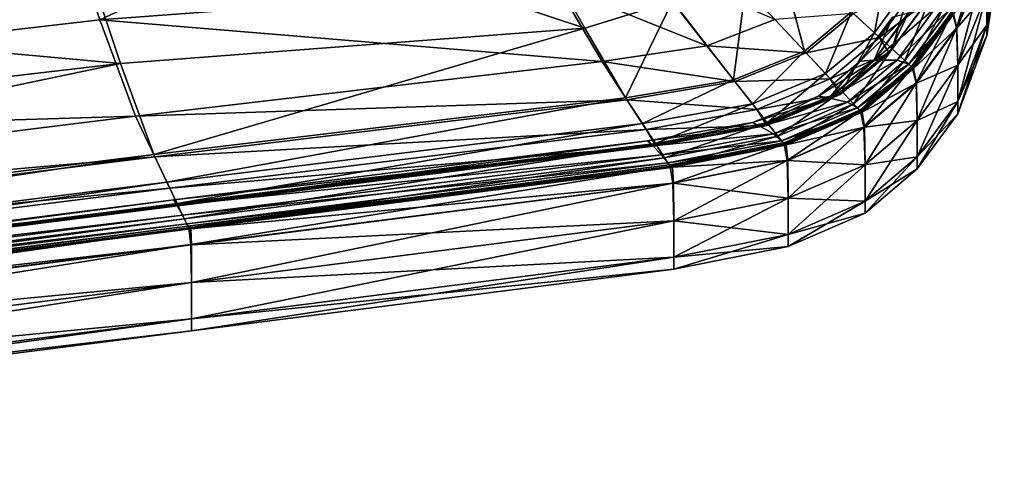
# Model space of a CAD drawing. Header units: millimetres. Extents: x 2387 to 13955, y -4964 to 364.
# Tile 538 of 656: x 6934 to 6990, y -3445 to -3418. Entities that reach past the tile are written whole.
import ezdxf

# ---------------------------------------------------------------- set-up
doc = ezdxf.new("R2010")
doc.units = ezdxf.units.MM
doc.header["$MEASUREMENT"] = 0
doc.layers.add('Predefinito', color=7, linetype='Continuous', true_color=0x000000)

msp = doc.modelspace()

# ---------------------------------------------------------------- linework, layer by layer
at = {"layer": 'Predefinito'}
for points in [[(6934.873, -3407.17, 441.543), (6871.261, -3413.146, 441.971), (6873.285, -3426.054, 437.346)], [(6873.285, -3426.054, 437.346), (6938.545, -3418.489, 437.239), (6934.873, -3407.17, 441.543)], [(6960.195, -3408.377, 440.261), (6934.873, -3407.17, 441.543), (6938.545, -3418.489, 437.239)], [(6938.545, -3418.489, 437.239), (6964.762, -3416.52, 436.919), (6960.195, -3408.377, 440.261)], [(6871.658, -3414.772, 293.402), (6935.679, -3408.821, 293.402), (6939.738, -3420.985, 293.5)], [(6935.679, -3408.821, 293.402), (6961.436, -3410.297, 293.402), (6966.34, -3418.96, 293.5)], [(6966.34, -3418.96, 293.5), (6939.738, -3420.985, 293.5), (6935.679, -3408.821, 293.402)], [(6971.367, -3417.411, 293.5), (6966.34, -3418.96, 293.5), (6961.436, -3410.297, 293.402)], [(6990.381, -3411.518, 304.514), (6990.381, -3412.559, 320.235), (6989.384, -3418.781, 320.235)], [(6989.384, -3418.781, 320.235), (6989.384, -3416.959, 304.514), (6990.381, -3411.518, 304.514)], [(6990.381, -3412.906, 359.343), (6990.381, -3412.559, 398.452), (6989.384, -3418.781, 398.452)], [(6990.381, -3412.559, 320.235), (6990.381, -3412.906, 359.343), (6989.384, -3419.388, 359.343)], [(6989.384, -3419.388, 359.343), (6989.384, -3418.781, 320.235), (6990.381, -3412.559, 320.235)], [(6989.384, -3416.959, 414.173), (6989.384, -3418.781, 398.452), (6990.381, -3412.559, 398.452)], [(6989.384, -3418.781, 398.452), (6989.384, -3419.388, 359.343), (6990.381, -3412.906, 359.343)], [(6978.929, -3420.274, 293.795), (6975.549, -3416.652, 293.5), (6977.297, -3414.07, 293.5)], [(6977.297, -3414.07, 293.5), (6981.631, -3418.028, 293.795), (6978.929, -3420.274, 293.795)], [(6987.645, -3418.942, 301.001), (6987.413, -3418.068, 298.518), (6989.055, -3414.316, 298.518)], [(6989.055, -3414.316, 298.518), (6989.302, -3415.083, 301.001), (6987.645, -3418.942, 301.001)], [(6939.738, -3420.985, 293.5), (6873.924, -3428.673, 293.5), (6871.658, -3414.772, 293.402)], [(6973.326, -3419.966, 433.733), (6969.616, -3415.18, 437.132), (6964.762, -3416.52, 436.919)], [(6969.616, -3415.18, 437.132), (6973.326, -3419.966, 433.733), (6977.239, -3418.459, 433.733)], [(6982.934, -3419.218, 294.386), (6981.631, -3418.028, 293.795), (6983.692, -3415.184, 293.795)], [(6983.692, -3415.184, 293.795), (6985.087, -3416.265, 294.386), (6982.934, -3419.218, 294.386)], [(6987.471, -3418.157, 418.517), (6987.66, -3418.965, 417.272), (6989.315, -3415.111, 417.272)], [(6987.723, -3421.085, 304.514), (6987.645, -3418.942, 301.001), (6989.302, -3415.083, 301.001)], [(6989.384, -3416.959, 414.173), (6989.315, -3415.111, 417.272), (6987.66, -3418.965, 417.272)], [(6989.302, -3415.083, 301.001), (6989.384, -3416.959, 304.514), (6987.723, -3421.085, 304.514)], [(6983.948, -3420.144, 295.37), (6982.934, -3419.218, 294.386), (6985.087, -3416.265, 294.386)], [(6985.087, -3416.265, 294.386), (6986.172, -3417.106, 295.37), (6983.948, -3420.144, 295.37)], [(6967.339, -3420.864, 433.733), (6964.762, -3416.52, 436.919), (6938.545, -3418.489, 437.239)], [(6964.762, -3416.52, 436.919), (6967.339, -3420.864, 433.733), (6973.326, -3419.966, 433.733)], [(6974.857, -3421.915, 293.795), (6971.367, -3417.411, 293.5), (6975.549, -3416.652, 293.5)], [(6975.549, -3416.652, 293.5), (6978.929, -3420.274, 293.795), (6974.857, -3421.915, 293.795)], [(6981.733, -3418.121, 430.479), (6983.228, -3419.486, 426.931), (6985.401, -3416.509, 426.931)], [(6985.958, -3417.429, 424.012), (6985.401, -3416.509, 426.931), (6983.228, -3419.486, 426.931)], [(6968.683, -3422.944, 293.795), (6966.34, -3418.96, 293.5), (6971.367, -3417.411, 293.5)], [(6971.367, -3417.411, 293.5), (6974.857, -3421.915, 293.795), (6968.683, -3422.944, 293.795)], [(6983.228, -3419.486, 426.931), (6983.788, -3420.394, 424.01), (6985.958, -3417.429, 424.012)], [(6984.897, -3418.074, 422.642), (6985.958, -3417.429, 424.012), (6983.788, -3420.394, 424.01)], [(6984.672, -3420.806, 296.747), (6983.948, -3420.144, 295.37), (6986.172, -3417.106, 295.37)], [(6986.172, -3417.106, 295.37), (6986.948, -3417.707, 296.747), (6984.672, -3420.806, 296.747)], [(6987.66, -3418.965, 417.272), (6987.723, -3421.085, 414.173), (6989.384, -3416.959, 414.173)], [(6989.384, -3418.781, 398.452), (6989.384, -3416.959, 414.173), (6987.723, -3421.085, 414.173)], [(6987.723, -3423.168, 320.235), (6987.723, -3421.085, 304.514), (6989.384, -3416.959, 304.514)], [(6989.384, -3416.959, 304.514), (6989.384, -3418.781, 320.235), (6987.723, -3423.168, 320.235)], [(6980.132, -3421.566, 294.386), (6978.929, -3420.274, 293.795), (6981.631, -3418.028, 293.795)], [(6981.631, -3418.028, 293.795), (6982.934, -3419.218, 294.386), (6980.132, -3421.566, 294.386)], [(6986.438, -3417.801, 422.554), (6984.919, -3418.091, 422.591), (6982.939, -3420.803, 422.584)], [(6982.939, -3420.803, 422.584), (6984.237, -3420.803, 422.552), (6986.438, -3417.801, 422.554)], [(6987.213, -3417.913, 421.354), (6986.438, -3417.801, 422.554), (6984.237, -3420.803, 422.552)], [(6984.237, -3420.803, 422.552), (6984.92, -3421.032, 421.354), (6987.213, -3417.913, 421.354)], [(6985.107, -3421.202, 298.518), (6984.672, -3420.806, 296.747), (6986.948, -3417.707, 296.747)], [(6987.465, -3418.12, 419.926), (6987.213, -3417.913, 421.354), (6984.92, -3421.032, 421.354)], [(6986.948, -3417.707, 296.747), (6987.413, -3418.068, 298.518), (6985.107, -3421.202, 298.518)], [(6940.594, -3423.995, 433.733), (6938.545, -3418.489, 437.239), (6873.285, -3426.054, 437.346)], [(6938.545, -3418.489, 437.239), (6940.594, -3423.995, 433.733), (6967.339, -3420.864, 433.733)], [(6979.023, -3420.375, 430.479), (6977.239, -3418.459, 433.733), (6973.326, -3419.966, 433.733)], [(6977.239, -3418.459, 433.733), (6979.023, -3420.375, 430.479), (6981.733, -3418.121, 430.479)], [(6983.228, -3419.486, 426.931), (6981.733, -3418.121, 430.479), (6979.023, -3420.375, 430.479)], [(6984.919, -3418.091, 422.591), (6983.968, -3418.331, 422.331), (6982.131, -3420.855, 422.321)], [(6982.131, -3420.855, 422.321), (6982.939, -3420.803, 422.584), (6984.919, -3418.091, 422.591)], [(6982.918, -3420.784, 422.635), (6982.131, -3420.855, 422.321), (6983.968, -3418.331, 422.331)], [(6983.788, -3420.394, 424.01), (6982.918, -3420.784, 422.635), (6984.897, -3418.074, 422.642)], [(6983.968, -3418.331, 422.331), (6984.897, -3418.074, 422.642), (6982.918, -3420.784, 422.635)], [(6984.92, -3421.032, 421.354), (6985.161, -3421.251, 419.925), (6987.465, -3418.12, 419.926)], [(6987.471, -3418.157, 418.517), (6987.331, -3418.071, 418.847), (6985.062, -3421.155, 418.846)], [(6985.131, -3421.221, 419.203), (6985.062, -3421.155, 418.846), (6987.331, -3418.071, 418.847)], [(6985.062, -3421.155, 418.846), (6985.181, -3421.266, 418.516), (6987.471, -3418.157, 418.517)], [(6985.324, -3422.095, 301.001), (6985.107, -3421.202, 298.518), (6987.413, -3418.068, 298.518)], [(6987.331, -3418.071, 418.847), (6987.417, -3418.115, 419.203), (6985.131, -3421.221, 419.203)], [(6985.161, -3421.251, 419.925), (6985.131, -3421.221, 419.203), (6987.417, -3418.115, 419.203)], [(6987.417, -3418.115, 419.203), (6987.465, -3418.12, 419.926), (6985.161, -3421.251, 419.925)], [(6987.66, -3418.965, 417.272), (6987.471, -3418.157, 418.517), (6985.181, -3421.266, 418.516)], [(6987.413, -3418.068, 298.518), (6987.645, -3418.942, 301.001), (6985.324, -3422.095, 301.001)], [(6941.646, -3426.206, 293.795), (6939.738, -3420.985, 293.5), (6966.34, -3418.96, 293.5)], [(6966.34, -3418.96, 293.5), (6968.683, -3422.944, 293.795), (6941.646, -3426.206, 293.795)], [(6985.181, -3421.266, 418.516), (6985.343, -3422.111, 417.272), (6987.66, -3418.965, 417.272)], [(6985.396, -3424.244, 304.514), (6985.324, -3422.095, 301.001), (6987.645, -3418.942, 301.001)], [(6987.723, -3421.085, 414.173), (6987.66, -3418.965, 417.272), (6985.343, -3422.111, 417.272)], [(6987.645, -3418.942, 301.001), (6987.723, -3421.085, 304.514), (6985.396, -3424.244, 304.514)], [(6987.723, -3423.862, 359.343), (6987.723, -3423.168, 320.235), (6989.384, -3418.781, 320.235)], [(6989.384, -3418.781, 320.235), (6989.384, -3419.388, 359.343), (6987.723, -3423.862, 359.343)], [(6989.384, -3419.388, 359.343), (6989.384, -3418.781, 398.452), (6987.723, -3423.168, 398.452)], [(6987.723, -3421.085, 414.173), (6987.723, -3423.168, 398.452), (6989.384, -3418.781, 398.452)], [(6979.023, -3420.375, 430.479), (6980.403, -3421.857, 426.931), (6983.228, -3419.486, 426.931)], [(6981.068, -3422.57, 295.37), (6980.132, -3421.566, 294.386), (6982.934, -3419.218, 294.386)], [(6983.788, -3420.394, 424.01), (6983.228, -3419.486, 426.931), (6980.403, -3421.857, 426.931)], [(6982.934, -3419.218, 294.386), (6983.948, -3420.144, 295.37), (6981.068, -3422.57, 295.37)], [(6987.723, -3423.168, 398.452), (6987.723, -3423.862, 359.343), (6989.384, -3419.388, 359.343)], [(6974.942, -3422.024, 430.479), (6973.326, -3419.966, 433.733), (6967.339, -3420.864, 433.733)], [(6973.326, -3419.966, 433.733), (6974.942, -3422.024, 430.479), (6979.023, -3420.375, 430.479)], [(6975.946, -3423.303, 294.386), (6974.857, -3421.915, 293.795), (6978.929, -3420.274, 293.795)], [(6978.929, -3420.274, 293.795), (6980.132, -3421.566, 294.386), (6975.946, -3423.303, 294.386)], [(6981.737, -3423.288, 296.747), (6981.068, -3422.57, 295.37), (6983.948, -3420.144, 295.37)], [(6983.948, -3420.144, 295.37), (6984.672, -3420.806, 296.747), (6981.737, -3423.288, 296.747)], [(6968.758, -3423.06, 430.479), (6967.339, -3420.864, 433.733), (6940.594, -3423.995, 433.733)], [(6967.339, -3420.864, 433.733), (6968.758, -3423.06, 430.479), (6974.942, -3422.024, 430.479)], [(6980.403, -3421.857, 426.931), (6979.023, -3420.375, 430.479), (6974.942, -3422.024, 430.479)], [(6979.737, -3422.86, 422.335), (6980.368, -3422.964, 422.593), (6982.939, -3420.803, 422.584)], [(6982.939, -3420.803, 422.584), (6982.131, -3420.855, 422.321), (6979.737, -3422.86, 422.335)], [(6980.349, -3422.943, 422.644), (6979.737, -3422.86, 422.335), (6982.131, -3420.855, 422.321)], [(6982.131, -3420.855, 422.321), (6982.918, -3420.784, 422.635), (6980.349, -3422.943, 422.644)], [(6980.979, -3422.76, 424.013), (6980.349, -3422.943, 422.644), (6982.918, -3420.784, 422.635)], [(6980.368, -3422.964, 422.593), (6981.392, -3423.205, 422.555), (6984.237, -3420.803, 422.552)], [(6984.237, -3420.803, 422.552), (6982.939, -3420.803, 422.584), (6980.368, -3422.964, 422.593)], [(6980.403, -3421.857, 426.931), (6980.979, -3422.76, 424.013), (6983.788, -3420.394, 424.01)], [(6982.918, -3420.784, 422.635), (6983.788, -3420.394, 424.01), (6980.979, -3422.76, 424.013)], [(6984.92, -3421.032, 421.354), (6984.237, -3420.803, 422.552), (6981.392, -3423.205, 422.555)], [(6982.138, -3423.719, 298.518), (6981.737, -3423.288, 296.747), (6984.672, -3420.806, 296.747)], [(6984.672, -3420.806, 296.747), (6985.107, -3421.202, 298.518), (6982.138, -3423.719, 298.518)], [(6874.982, -3434.545, 293.795), (6873.924, -3428.673, 293.5), (6939.738, -3420.985, 293.5)], [(6939.738, -3420.985, 293.5), (6941.646, -3426.206, 293.795), (6874.982, -3434.545, 293.795)], [(6981.392, -3423.205, 422.555), (6981.966, -3423.534, 421.354), (6984.92, -3421.032, 421.354)], [(6985.161, -3421.251, 419.925), (6984.92, -3421.032, 421.354), (6981.966, -3423.534, 421.354)], [(6981.966, -3423.534, 421.354), (6982.196, -3423.765, 419.926), (6985.161, -3421.251, 419.925)], [(6982.338, -3424.628, 301.001), (6982.138, -3423.719, 298.518), (6985.107, -3421.202, 298.518)], [(6985.181, -3421.266, 418.516), (6985.062, -3421.155, 418.846), (6982.141, -3423.632, 418.847)], [(6982.191, -3423.715, 419.203), (6982.141, -3423.632, 418.847), (6985.062, -3421.155, 418.846)], [(6982.141, -3423.632, 418.847), (6982.237, -3423.765, 418.517), (6985.181, -3421.266, 418.516)], [(6985.062, -3421.155, 418.846), (6985.131, -3421.221, 419.203), (6982.191, -3423.715, 419.203)], [(6982.196, -3423.765, 419.926), (6982.191, -3423.715, 419.203), (6985.131, -3421.221, 419.203)], [(6985.131, -3421.221, 419.203), (6985.161, -3421.251, 419.925), (6982.196, -3423.765, 419.926)], [(6985.343, -3422.111, 417.272), (6985.181, -3421.266, 418.516), (6982.237, -3423.765, 418.517)], [(6985.107, -3421.202, 298.518), (6985.324, -3422.095, 301.001), (6982.338, -3424.628, 301.001)], [(6985.343, -3422.111, 417.272), (6985.396, -3424.244, 414.173), (6987.723, -3421.085, 414.173)], [(6987.723, -3423.168, 398.452), (6987.723, -3421.085, 414.173), (6985.396, -3424.244, 414.173)], [(6987.723, -3421.085, 304.514), (6987.723, -3423.168, 320.235), (6985.396, -3426.327, 320.235)], [(6985.396, -3426.327, 320.235), (6985.396, -3424.244, 304.514), (6987.723, -3421.085, 304.514)], [(6969.641, -3424.425, 294.386), (6968.683, -3422.944, 293.795), (6974.857, -3421.915, 293.795)], [(6974.857, -3421.915, 293.795), (6975.946, -3423.303, 294.386), (6969.641, -3424.425, 294.386)], [(6974.942, -3422.024, 430.479), (6976.192, -3423.615, 426.932), (6980.403, -3421.857, 426.931)], [(6976.794, -3424.382, 295.37), (6975.946, -3423.303, 294.386), (6980.132, -3421.566, 294.386)], [(6980.979, -3422.76, 424.013), (6980.403, -3421.857, 426.931), (6976.192, -3423.615, 426.932)], [(6980.132, -3421.566, 294.386), (6981.068, -3422.57, 295.37), (6976.794, -3424.382, 295.37)], [(6976.192, -3423.615, 426.932), (6974.942, -3422.024, 430.479), (6968.758, -3423.06, 430.479)], [(6982.237, -3423.765, 418.517), (6982.363, -3424.64, 417.272), (6985.343, -3422.111, 417.272)], [(6982.405, -3426.783, 304.514), (6982.338, -3424.628, 301.001), (6985.324, -3422.095, 301.001)], [(6985.396, -3424.244, 414.173), (6985.343, -3422.111, 417.272), (6982.363, -3424.64, 417.272)], [(6985.324, -3422.095, 301.001), (6985.396, -3424.244, 304.514), (6982.405, -3426.783, 304.514)], [(6940.594, -3423.995, 433.733), (6941.705, -3426.33, 430.479), (6968.758, -3423.06, 430.479)], [(6942.395, -3427.78, 294.386), (6941.646, -3426.206, 293.795), (6968.683, -3422.944, 293.795)], [(6969.856, -3424.758, 426.932), (6968.758, -3423.06, 430.479), (6941.705, -3426.33, 430.479)], [(6968.683, -3422.944, 293.795), (6969.641, -3424.425, 294.386), (6942.395, -3427.78, 294.386)], [(6968.758, -3423.06, 430.479), (6969.856, -3424.758, 426.932), (6976.192, -3423.615, 426.932)], [(6980.368, -3422.964, 422.593), (6979.737, -3422.86, 422.335), (6975.953, -3424.37, 422.359)], [(6976.385, -3424.567, 422.66), (6975.953, -3424.37, 422.359), (6979.737, -3422.86, 422.335)], [(6975.953, -3424.37, 422.359), (6976.402, -3424.589, 422.609), (6980.368, -3422.964, 422.593)], [(6976.192, -3423.615, 426.932), (6976.773, -3424.532, 424.017), (6980.979, -3422.76, 424.013)], [(6979.737, -3422.86, 422.335), (6980.349, -3422.943, 422.644), (6976.385, -3424.567, 422.66)], [(6976.773, -3424.532, 424.017), (6976.385, -3424.567, 422.66), (6980.349, -3422.943, 422.644)], [(6981.392, -3423.205, 422.555), (6980.368, -3422.964, 422.593), (6976.402, -3424.589, 422.609)], [(6980.349, -3422.943, 422.644), (6980.979, -3422.76, 424.013), (6976.773, -3424.532, 424.017)], [(6977.399, -3425.153, 296.747), (6976.794, -3424.382, 295.37), (6981.068, -3422.57, 295.37)], [(6981.068, -3422.57, 295.37), (6981.737, -3423.288, 296.747), (6977.399, -3425.153, 296.747)], [(6970.385, -3425.577, 295.37), (6969.641, -3424.425, 294.386), (6975.946, -3423.303, 294.386)], [(6976.773, -3424.532, 424.017), (6976.192, -3423.615, 426.932), (6969.856, -3424.758, 426.932)], [(6975.946, -3423.303, 294.386), (6976.794, -3424.382, 295.37), (6970.385, -3425.577, 295.37)], [(6976.402, -3424.589, 422.609), (6977.148, -3425.01, 422.559), (6981.392, -3423.205, 422.555)], [(6981.966, -3423.534, 421.354), (6981.392, -3423.205, 422.555), (6977.148, -3425.01, 422.559)], [(6977.148, -3425.01, 422.559), (6977.606, -3425.417, 421.354), (6981.966, -3423.534, 421.354)], [(6977.762, -3425.615, 298.518), (6977.399, -3425.153, 296.747), (6981.737, -3423.288, 296.747)], [(6982.196, -3423.765, 419.926), (6981.966, -3423.534, 421.354), (6977.606, -3425.417, 421.354)], [(6981.737, -3423.288, 296.747), (6982.138, -3423.719, 298.518), (6977.762, -3425.615, 298.518)], [(6982.237, -3423.765, 418.517), (6982.141, -3423.632, 418.847), (6977.814, -3425.505, 418.848)], [(6977.842, -3425.6, 419.204), (6977.814, -3425.505, 418.848), (6982.141, -3423.632, 418.847)], [(6982.141, -3423.632, 418.847), (6982.191, -3423.715, 419.203), (6977.842, -3425.6, 419.204)], [(6987.723, -3423.862, 359.343), (6987.723, -3423.168, 398.452), (6985.396, -3426.327, 398.452)], [(6987.723, -3423.168, 320.235), (6987.723, -3423.862, 359.343), (6985.396, -3427.021, 359.343)], [(6985.396, -3427.021, 359.343), (6985.396, -3426.327, 320.235), (6987.723, -3423.168, 320.235)], [(6985.396, -3424.244, 414.173), (6985.396, -3426.327, 398.452), (6987.723, -3423.168, 398.452)], [(6873.285, -3426.054, 437.346), (6874.409, -3432.197, 433.733), (6940.594, -3423.995, 433.733)], [(6941.705, -3426.33, 430.479), (6940.594, -3423.995, 433.733), (6874.409, -3432.197, 433.733)], [(6977.606, -3425.417, 421.354), (6977.822, -3425.663, 419.926), (6982.196, -3423.765, 419.926)], [(6977.944, -3426.541, 301.001), (6977.762, -3425.615, 298.518), (6982.138, -3423.719, 298.518)], [(6977.814, -3425.505, 418.848), (6977.884, -3425.653, 418.517), (6982.237, -3423.765, 418.517)], [(6982.191, -3423.715, 419.203), (6982.196, -3423.765, 419.926), (6977.822, -3425.663, 419.926)], [(6977.822, -3425.663, 419.926), (6977.842, -3425.6, 419.204), (6982.191, -3423.715, 419.203)], [(6982.363, -3424.64, 417.272), (6982.237, -3423.765, 418.517), (6977.884, -3425.653, 418.517)], [(6982.138, -3423.719, 298.518), (6982.338, -3424.628, 301.001), (6977.944, -3426.541, 301.001)], [(6982.363, -3424.64, 417.272), (6982.405, -3426.783, 414.173), (6985.396, -3424.244, 414.173)], [(6985.396, -3426.327, 398.452), (6985.396, -3424.244, 414.173), (6982.405, -3426.783, 414.173)], [(6982.405, -3428.865, 320.235), (6982.405, -3426.783, 304.514), (6985.396, -3424.244, 304.514)], [(6985.396, -3424.244, 304.514), (6985.396, -3426.327, 320.235), (6982.405, -3428.865, 320.235)], [(6985.396, -3426.327, 398.452), (6985.396, -3427.021, 359.343), (6987.723, -3423.862, 359.343)], [(6941.705, -3426.33, 430.479), (6942.564, -3428.135, 426.932), (6969.856, -3424.758, 426.932)], [(6942.978, -3429.005, 295.37), (6942.395, -3427.78, 294.386), (6969.641, -3424.425, 294.386)], [(6970.416, -3425.711, 424.02), (6969.856, -3424.758, 426.932), (6942.564, -3428.135, 426.932)], [(6969.641, -3424.425, 294.386), (6970.385, -3425.577, 295.37), (6942.978, -3429.005, 295.37)], [(6969.856, -3424.758, 426.932), (6970.416, -3425.711, 424.02), (6976.773, -3424.532, 424.017)], [(6976.402, -3424.589, 422.609), (6975.953, -3424.37, 422.359), (6969.941, -3425.41, 422.38)], [(6970.223, -3425.672, 422.674), (6969.941, -3425.41, 422.38), (6975.953, -3424.37, 422.359)], [(6969.941, -3425.41, 422.38), (6970.238, -3425.695, 422.623), (6976.402, -3424.589, 422.609)], [(6975.953, -3424.37, 422.359), (6976.385, -3424.567, 422.66), (6970.223, -3425.672, 422.674)], [(6970.416, -3425.711, 424.02), (6970.223, -3425.672, 422.674), (6976.385, -3424.567, 422.66)], [(6977.148, -3425.01, 422.559), (6976.402, -3424.589, 422.609), (6970.238, -3425.695, 422.623)], [(6970.917, -3426.399, 296.747), (6970.385, -3425.577, 295.37), (6976.794, -3424.382, 295.37)], [(6976.385, -3424.567, 422.66), (6976.773, -3424.532, 424.017), (6970.416, -3425.711, 424.02)], [(6976.794, -3424.382, 295.37), (6977.399, -3425.153, 296.747), (6970.917, -3426.399, 296.747)], [(6977.884, -3425.653, 418.517), (6977.974, -3426.55, 417.272), (6982.363, -3424.64, 417.272)], [(6978.004, -3428.701, 304.514), (6977.944, -3426.541, 301.001), (6982.338, -3424.628, 301.001)], [(6982.405, -3426.783, 414.173), (6982.363, -3424.64, 417.272), (6977.974, -3426.55, 417.272)], [(6982.338, -3424.628, 301.001), (6982.405, -3426.783, 304.514), (6978.004, -3428.701, 304.514)], [(6970.238, -3425.695, 422.623), (6970.745, -3426.221, 422.562), (6977.148, -3425.01, 422.559)], [(6977.606, -3425.417, 421.354), (6977.148, -3425.01, 422.559), (6970.745, -3426.221, 422.562)], [(6971.236, -3426.893, 298.518), (6970.917, -3426.399, 296.747), (6977.399, -3425.153, 296.747)], [(6977.399, -3425.153, 296.747), (6977.762, -3425.615, 298.518), (6971.236, -3426.893, 298.518)], [(6942.564, -3428.135, 426.932), (6943.029, -3429.141, 424.022), (6970.416, -3425.711, 424.02)], [(6970.238, -3425.695, 422.623), (6969.941, -3425.41, 422.38), (6942.793, -3428.788, 422.388)], [(6942.959, -3429.08, 422.68), (6942.793, -3428.788, 422.388), (6969.941, -3425.41, 422.38)], [(6942.793, -3428.788, 422.388), (6942.971, -3429.104, 422.629), (6970.238, -3425.695, 422.623)], [(6969.941, -3425.41, 422.38), (6970.223, -3425.672, 422.674), (6942.959, -3429.08, 422.68)], [(6943.029, -3429.141, 424.022), (6942.959, -3429.08, 422.68), (6970.223, -3425.672, 422.674)], [(6970.745, -3426.221, 422.562), (6970.238, -3425.695, 422.623), (6942.971, -3429.104, 422.629)], [(6943.394, -3429.879, 296.747), (6942.978, -3429.005, 295.37), (6970.385, -3425.577, 295.37)], [(6970.223, -3425.672, 422.674), (6970.416, -3425.711, 424.02), (6943.029, -3429.141, 424.022)], [(6970.385, -3425.577, 295.37), (6970.917, -3426.399, 296.747), (6943.394, -3429.879, 296.747)], [(6970.745, -3426.221, 422.562), (6971.099, -3426.681, 421.354), (6977.606, -3425.417, 421.354)], [(6977.822, -3425.663, 419.926), (6977.606, -3425.417, 421.354), (6971.099, -3426.681, 421.354)], [(6971.099, -3426.681, 421.354), (6971.295, -3426.943, 419.926), (6977.822, -3425.663, 419.926)], [(6971.395, -3427.834, 301.001), (6971.236, -3426.893, 298.518), (6977.762, -3425.615, 298.518)], [(6971.295, -3426.943, 419.926), (6971.332, -3426.877, 419.204), (6977.842, -3425.6, 419.204)], [(6977.842, -3425.6, 419.204), (6977.822, -3425.663, 419.926), (6971.295, -3426.943, 419.926)], [(6977.884, -3425.653, 418.517), (6977.814, -3425.505, 418.848), (6971.32, -3426.776, 418.848)], [(6971.332, -3426.877, 419.204), (6971.32, -3426.776, 418.848), (6977.814, -3425.505, 418.848)], [(6971.32, -3426.776, 418.848), (6971.369, -3426.934, 418.518), (6977.884, -3425.653, 418.517)], [(6977.814, -3425.505, 418.848), (6977.842, -3425.6, 419.204), (6971.332, -3426.877, 419.204)], [(6977.974, -3426.55, 417.272), (6977.884, -3425.653, 418.517), (6971.369, -3426.934, 418.518)], [(6977.762, -3425.615, 298.518), (6977.944, -3426.541, 301.001), (6971.395, -3427.834, 301.001)], [(6874.409, -3432.197, 433.733), (6875.014, -3434.676, 430.479), (6941.705, -3426.33, 430.479)], [(6875.39, -3436.217, 294.386), (6874.982, -3434.545, 293.795), (6941.646, -3426.206, 293.795)], [(6942.564, -3428.135, 426.932), (6941.705, -3426.33, 430.479), (6875.014, -3434.676, 430.479)], [(6941.646, -3426.206, 293.795), (6942.395, -3427.78, 294.386), (6875.39, -3436.217, 294.386)], [(6942.971, -3429.104, 422.629), (6943.287, -3429.683, 422.563), (6970.745, -3426.221, 422.562)], [(6971.099, -3426.681, 421.354), (6970.745, -3426.221, 422.562), (6943.287, -3429.683, 422.563)], [(6943.643, -3430.404, 298.518), (6943.394, -3429.879, 296.747), (6970.917, -3426.399, 296.747)], [(6970.917, -3426.399, 296.747), (6971.236, -3426.893, 298.518), (6943.643, -3430.404, 298.518)], [(6982.405, -3429.56, 359.343), (6982.405, -3428.865, 320.235), (6985.396, -3426.327, 320.235)], [(6985.396, -3426.327, 320.235), (6985.396, -3427.021, 359.343), (6982.405, -3429.56, 359.343)], [(6985.396, -3427.021, 359.343), (6985.396, -3426.327, 398.452), (6982.405, -3428.865, 398.452)], [(6982.405, -3426.783, 414.173), (6982.405, -3428.865, 398.452), (6985.396, -3426.327, 398.452)], [(6943.287, -3429.683, 422.563), (6943.536, -3430.179, 421.354), (6971.099, -3426.681, 421.354)], [(6971.295, -3426.943, 419.926), (6971.099, -3426.681, 421.354), (6943.536, -3430.179, 421.354)], [(6943.536, -3430.179, 421.354), (6943.694, -3430.46, 419.926), (6971.295, -3426.943, 419.926)], [(6943.768, -3431.36, 301.001), (6943.643, -3430.404, 298.518), (6971.236, -3426.893, 298.518)], [(6971.332, -3426.877, 419.204), (6971.295, -3426.943, 419.926), (6943.694, -3430.46, 419.926)], [(6943.694, -3430.46, 419.926), (6943.734, -3430.398, 419.204), (6971.332, -3426.877, 419.204)], [(6971.369, -3426.934, 418.518), (6971.32, -3426.776, 418.848), (6943.732, -3430.295, 418.848)], [(6943.734, -3430.398, 419.204), (6943.732, -3430.295, 418.848), (6971.32, -3426.776, 418.848)], [(6943.732, -3430.295, 418.848), (6943.762, -3430.458, 418.518), (6971.369, -3426.934, 418.518)], [(6971.32, -3426.776, 418.848), (6971.332, -3426.877, 419.204), (6943.734, -3430.398, 419.204)], [(6971.429, -3427.844, 417.273), (6971.369, -3426.934, 418.518), (6943.762, -3430.458, 418.518)], [(6971.236, -3426.893, 298.518), (6971.395, -3427.834, 301.001), (6943.768, -3431.36, 301.001)], [(6971.369, -3426.934, 418.518), (6971.429, -3427.844, 417.273), (6977.974, -3426.55, 417.272)], [(6971.449, -3429.999, 304.514), (6971.395, -3427.834, 301.001), (6977.944, -3426.541, 301.001)], [(6978.004, -3428.701, 414.173), (6977.974, -3426.55, 417.272), (6971.429, -3427.844, 417.273)], [(6977.944, -3426.541, 301.001), (6978.004, -3428.701, 304.514), (6971.449, -3429.999, 304.514)], [(6977.974, -3426.55, 417.272), (6978.004, -3428.701, 414.173), (6982.405, -3426.783, 414.173)], [(6982.405, -3428.865, 398.452), (6982.405, -3426.783, 414.173), (6978.004, -3428.701, 414.173)], [(6982.405, -3426.783, 304.514), (6982.405, -3428.865, 320.235), (6978.004, -3430.784, 320.235)], [(6978.004, -3430.784, 320.235), (6978.004, -3428.701, 304.514), (6982.405, -3426.783, 304.514)], [(6982.405, -3428.865, 398.452), (6982.405, -3429.56, 359.343), (6985.396, -3427.021, 359.343)], [(6875.014, -3434.676, 430.479), (6875.482, -3436.593, 426.931), (6942.564, -3428.135, 426.932)], [(6875.707, -3437.517, 295.37), (6875.39, -3436.217, 294.386), (6942.395, -3427.78, 294.386)], [(6943.029, -3429.141, 424.022), (6942.564, -3428.135, 426.932), (6875.482, -3436.593, 426.931)], [(6942.395, -3427.78, 294.386), (6942.978, -3429.005, 295.37), (6875.707, -3437.517, 295.37)], [(6943.762, -3430.458, 418.518), (6943.798, -3431.374, 417.273), (6971.429, -3427.844, 417.273)], [(6943.81, -3433.531, 304.514), (6943.768, -3431.36, 301.001), (6971.395, -3427.834, 301.001)], [(6971.449, -3429.999, 414.173), (6971.429, -3427.844, 417.273), (6943.798, -3431.374, 417.273)], [(6971.395, -3427.834, 301.001), (6971.449, -3429.999, 304.514), (6943.81, -3433.531, 304.514)], [(6971.429, -3427.844, 417.273), (6971.449, -3429.999, 414.173), (6978.004, -3428.701, 414.173)], [(6978.004, -3430.784, 398.452), (6978.004, -3428.701, 414.173), (6971.449, -3429.999, 414.173)], [(6971.449, -3432.081, 320.235), (6971.449, -3429.999, 304.514), (6978.004, -3428.701, 304.514)], [(6978.004, -3428.701, 304.514), (6978.004, -3430.784, 320.235), (6971.449, -3432.081, 320.235)], [(6978.004, -3428.701, 414.173), (6978.004, -3430.784, 398.452), (6982.405, -3428.865, 398.452)], [(6875.482, -3436.593, 426.931), (6875.734, -3437.666, 424.02), (6943.029, -3429.141, 424.022)], [(6875.692, -3437.613, 422.672), (6875.599, -3437.311, 422.377), (6942.793, -3428.788, 422.388)], [(6942.971, -3429.104, 422.629), (6942.793, -3428.788, 422.388), (6875.599, -3437.311, 422.377)], [(6875.599, -3437.311, 422.377), (6875.698, -3437.639, 422.621), (6942.971, -3429.104, 422.629)], [(6942.793, -3428.788, 422.388), (6942.959, -3429.08, 422.68), (6875.692, -3437.613, 422.672)], [(6875.734, -3437.666, 424.02), (6875.692, -3437.613, 422.672), (6942.959, -3429.08, 422.68)], [(6943.287, -3429.683, 422.563), (6942.971, -3429.104, 422.629), (6875.698, -3437.639, 422.621)], [(6875.934, -3438.445, 296.747), (6875.707, -3437.517, 295.37), (6942.978, -3429.005, 295.37)], [(6942.959, -3429.08, 422.68), (6943.029, -3429.141, 424.022), (6875.734, -3437.666, 424.02)], [(6942.978, -3429.005, 295.37), (6943.394, -3429.879, 296.747), (6875.934, -3438.445, 296.747)], [(6982.405, -3429.56, 359.343), (6982.405, -3428.865, 398.452), (6978.004, -3430.784, 398.452)], [(6982.405, -3428.865, 320.235), (6982.405, -3429.56, 359.343), (6978.004, -3431.478, 359.343)], [(6978.004, -3431.478, 359.343), (6978.004, -3430.784, 320.235), (6982.405, -3428.865, 320.235)], [(6875.698, -3437.639, 422.621), (6875.874, -3438.241, 422.561), (6943.287, -3429.683, 422.563)], [(6943.536, -3430.179, 421.354), (6943.287, -3429.683, 422.563), (6875.874, -3438.241, 422.561)], [(6876.069, -3439.003, 298.518), (6875.934, -3438.445, 296.747), (6943.394, -3429.879, 296.747)], [(6943.394, -3429.879, 296.747), (6943.643, -3430.404, 298.518), (6876.069, -3439.003, 298.518)], [(6978.004, -3430.784, 398.452), (6978.004, -3431.478, 359.343), (6982.405, -3429.56, 359.343)], [(6875.874, -3438.241, 422.561), (6876.011, -3438.763, 421.354), (6943.536, -3430.179, 421.354)], [(6943.694, -3430.46, 419.926), (6943.536, -3430.179, 421.354), (6876.011, -3438.763, 421.354)], [(6876.137, -3439.976, 301.001), (6876.069, -3439.003, 298.518), (6943.643, -3430.404, 298.518)], [(6876.097, -3439.066, 419.926), (6876.118, -3439.011, 419.204), (6943.734, -3430.398, 419.204)], [(6943.734, -3430.398, 419.204), (6943.694, -3430.46, 419.926), (6876.097, -3439.066, 419.926)], [(6943.762, -3430.458, 418.518), (6943.732, -3430.295, 418.848), (6876.117, -3438.909, 418.848)], [(6876.118, -3439.011, 419.204), (6876.117, -3438.909, 418.848), (6943.732, -3430.295, 418.848)], [(6943.732, -3430.295, 418.848), (6943.734, -3430.398, 419.204), (6876.118, -3439.011, 419.204)], [(6943.643, -3430.404, 298.518), (6943.768, -3431.36, 301.001), (6876.137, -3439.976, 301.001)], [(6943.798, -3431.374, 417.273), (6943.81, -3433.531, 414.173), (6971.449, -3429.999, 414.173)], [(6971.449, -3432.081, 398.452), (6971.449, -3429.999, 414.173), (6943.81, -3433.531, 414.173)], [(6971.449, -3429.999, 304.514), (6971.449, -3432.081, 320.235), (6943.81, -3435.613, 320.235)], [(6943.81, -3435.613, 320.235), (6943.81, -3433.531, 304.514), (6971.449, -3429.999, 304.514)], [(6971.449, -3429.999, 414.173), (6971.449, -3432.081, 398.452), (6978.004, -3430.784, 398.452)], [(6876.011, -3438.763, 421.354), (6876.097, -3439.066, 419.926), (6943.694, -3430.46, 419.926)], [(6876.117, -3438.909, 418.848), (6876.134, -3439.075, 418.518), (6943.762, -3430.458, 418.518)], [(6943.798, -3431.374, 417.273), (6943.762, -3430.458, 418.518), (6876.134, -3439.075, 418.518)], [(6971.449, -3432.776, 359.343), (6971.449, -3432.081, 320.235), (6978.004, -3430.784, 320.235)], [(6978.004, -3430.784, 320.235), (6978.004, -3431.478, 359.343), (6971.449, -3432.776, 359.343)], [(6978.004, -3431.478, 359.343), (6978.004, -3430.784, 398.452), (6971.449, -3432.081, 398.452)], [(6876.134, -3439.075, 418.518), (6876.153, -3439.994, 417.273), (6943.798, -3431.374, 417.273)], [(6876.16, -3442.151, 304.514), (6876.137, -3439.976, 301.001), (6943.768, -3431.36, 301.001)], [(6943.81, -3433.531, 414.173), (6943.798, -3431.374, 417.273), (6876.153, -3439.994, 417.273)], [(6943.768, -3431.36, 301.001), (6943.81, -3433.531, 304.514), (6876.16, -3442.151, 304.514)], [(6971.449, -3432.081, 398.452), (6971.449, -3432.776, 359.343), (6978.004, -3431.478, 359.343)], [(6971.449, -3432.776, 359.343), (6971.449, -3432.081, 398.452), (6943.81, -3435.613, 398.452)], [(6971.449, -3432.081, 320.235), (6971.449, -3432.776, 359.343), (6943.81, -3436.308, 359.343)], [(6943.81, -3436.308, 359.343), (6943.81, -3435.613, 320.235), (6971.449, -3432.081, 320.235)], [(6943.81, -3433.531, 414.173), (6943.81, -3435.613, 398.452), (6971.449, -3432.081, 398.452)], [(6943.81, -3435.613, 398.452), (6943.81, -3436.308, 359.343), (6971.449, -3432.776, 359.343)], [(6876.153, -3439.994, 417.273), (6876.16, -3442.151, 414.173), (6943.81, -3433.531, 414.173)], [(6943.81, -3435.613, 398.452), (6943.81, -3433.531, 414.173), (6876.16, -3442.151, 414.173)], [(6876.16, -3444.234, 320.235), (6876.16, -3442.151, 304.514), (6943.81, -3433.531, 304.514)], [(6943.81, -3433.531, 304.514), (6943.81, -3435.613, 320.235), (6876.16, -3444.234, 320.235)], [(6876.16, -3444.928, 359.343), (6876.16, -3444.234, 320.235), (6943.81, -3435.613, 320.235)], [(6943.81, -3435.613, 320.235), (6943.81, -3436.308, 359.343), (6876.16, -3444.928, 359.343)], [(6943.81, -3436.308, 359.343), (6943.81, -3435.613, 398.452), (6876.16, -3444.234, 398.452)], [(6876.16, -3442.151, 414.173), (6876.16, -3444.234, 398.452), (6943.81, -3435.613, 398.452)], [(6876.16, -3444.234, 398.452), (6876.16, -3444.928, 359.343), (6943.81, -3436.308, 359.343)]]:
    msp.add_3dface(points, dxfattribs=at)

doc.saveas('drawing.dxf')
